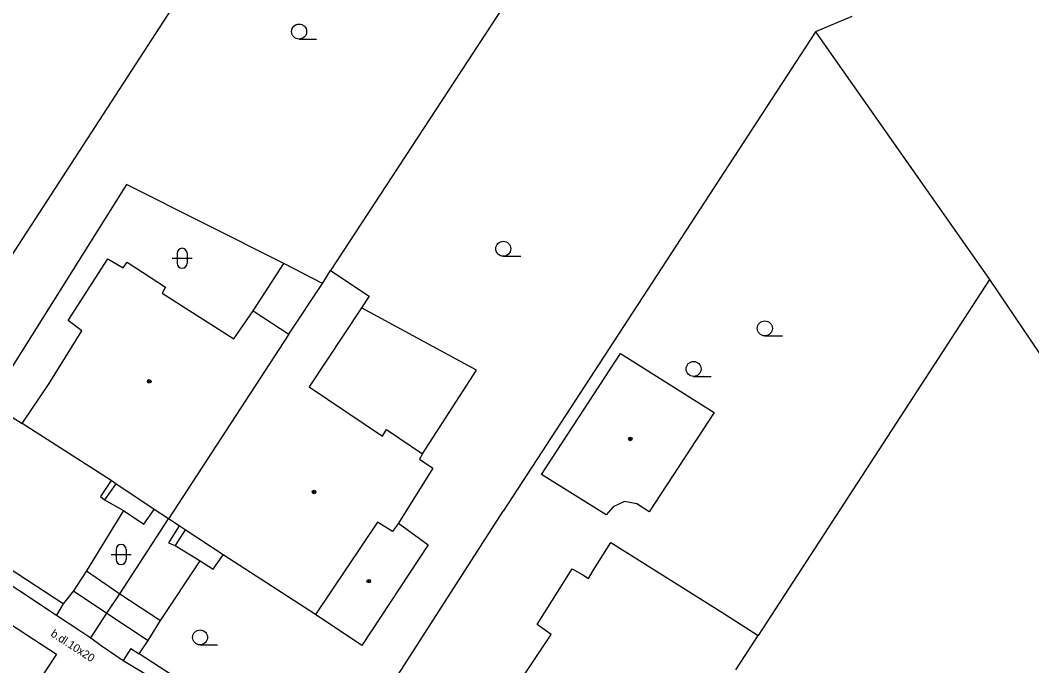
# Model space of a CAD drawing. Extents: x -600309 to -598967, y -1161267 to -1160292.
# Drawn here: x -600001.6 to -599951.1, y -1160380.2 to -1160347.9 of the extents above; entities that cross this region are included whole.
import ezdxf

# ---------------------------------------------------------------- set-up
doc = ezdxf.new("R2010")
doc.units = 0
for name, color, linetype in [('Level 11', 7, 'Continuous'), ('Level 36', 7, 'Continuous'), ('Level 39', 7, 'Continuous'), ('Level 40', 7, 'Continuous'), ('Level 5', 7, 'Continuous'), ('Level 51', 7, 'Continuous'), ('Level 7', 7, 'Continuous'), ('Level 8', 7, 'Continuous')]:
    doc.layers.add(name, color=color, linetype=linetype)

msp = doc.modelspace()

# ---------------------------------------------------------------- linework, layer by layer
at = {"layer": 'Level 11'}
for points in [[(-599999.4699, -1160377.12), (-600009.41, -1160370.61)], [(-599997.07, -1160370.94), (-599997.6, -1160371.74), (-599997.4099, -1160371.9099)], [(-599996.84, -1160371.11), (-599997.4099, -1160371.9099)], [(-599997.4099, -1160371.9099), (-599996.46, -1160372.45)], [(-599996.46, -1160372.45), (-599998.31, -1160375.46)], [(-599996.46, -1160372.45), (-599995.44, -1160373.13), (-599994.93, -1160372.39)], [(-599993.67, -1160373.2199), (-599994.2, -1160374.06), (-599993.88, -1160374.2)], [(-599993.37, -1160373.42), (-599993.88, -1160374.2)], [(-599993.88, -1160374.2), (-599992.63, -1160374.96)], [(-599992.63, -1160374.96), (-599991.98, -1160375.38), (-599991.48, -1160374.67)], [(-600007.58, -1160376.91), (-600006.73, -1160375.61), (-600006.51, -1160375.27), (-600006.43, -1160375.32), (-599999.81, -1160379.63), (-600000.87, -1160381.25)], [(-599994.61, -1160377.94), (-599992.63, -1160374.96)], [(-599998.31, -1160375.46), (-599998.96, -1160376.46)], [(-599998.31, -1160375.46), (-599996.64, -1160376.61)], [(-599998.96, -1160376.46), (-599999.4699, -1160377.12)], [(-599998.96, -1160376.46), (-599997.28, -1160377.58)], [(-599996.64, -1160376.61), (-599994.61, -1160377.94)], [(-599997.28, -1160377.58), (-599995.2199, -1160378.94)], [(-599995.2199, -1160378.94), (-599994.61, -1160377.94)], [(-599995.67, -1160379.62), (-599995.2199, -1160378.94)]]:
    msp.add_lwpolyline(points, dxfattribs=at)
at = {"layer": 'Level 36'}
for p, q in [((-599987.68, -1160348.875), (-599986.805, -1160348.875)), ((-599993.776, -1160359.586), (-599993.776, -1160360.086)), ((-599993.276, -1160359.586), (-599993.276, -1160360.086)), ((-599994.026, -1160359.836), (-599993.026, -1160359.836)), ((-599977.48, -1160359.735), (-599976.605, -1160359.735)), ((-599964.4099, -1160363.715), (-599963.5349, -1160363.715)), ((-599967.9699, -1160365.745), (-599967.0949, -1160365.745)), ((-599997.076, -1160374.646), (-599996.076, -1160374.646)), ((-599996.826, -1160374.396), (-599996.826, -1160374.896)), ((-599996.326, -1160374.396), (-599996.326, -1160374.896)), ((-599992.63, -1160379.165), (-599991.755, -1160379.165))]:
    msp.add_line(p, q, dxfattribs=at)
for centre in [(-599987.6801, -1160348.4999), (-599977.4801, -1160359.3599), (-599964.41, -1160363.3399), (-599967.97, -1160365.3699), (-599992.6301, -1160378.7899)]:
    msp.add_circle(centre, 0.375, dxfattribs=at)
for centre, start, end in [((-599993.5257, -1160359.5863), 0, 180), ((-599993.5257, -1160360.0863), 180, 0), ((-599996.5757, -1160374.3963), 0, 180), ((-599996.5757, -1160374.8963), 180, 0)]:
    msp.add_arc(centre, 0.25, start, end, dxfattribs=at)
at = {"layer": 'Level 39'}
for centre, radius in [((-599995.17, -1160365.99), 0.09), ((-599995.17, -1160365.99), 0.0398), ((-599971.13, -1160368.87), 0.09), ((-599971.13, -1160368.87), 0.0398), ((-599986.93, -1160371.52), 0.09), ((-599986.93, -1160371.52), 0.0398), ((-599984.2, -1160375.98), 0.09), ((-599984.2, -1160375.98), 0.0398)]:
    msp.add_circle(centre, radius, dxfattribs=at)
at = {"layer": 'Level 5'}
for points in [[(-599999.2199, -1160362.94), (-599997.24, -1160359.87)], [(-599997.24, -1160359.87), (-599996.48, -1160360.32)], [(-599996.48, -1160360.32), (-599996.28, -1160360.03)], [(-599996.28, -1160360.03), (-599994.36, -1160361.28)], [(-599986.52, -1160361.09), (-599986.11, -1160360.44)], [(-599986.11, -1160360.44), (-599984.18, -1160361.73)], [(-599988.2, -1160363.63), (-599986.52, -1160361.09)], [(-599994.36, -1160361.28), (-599994.53, -1160361.58)], [(-599994.53, -1160361.58), (-599990.94, -1160363.87)], [(-599984.18, -1160361.73), (-599984.57, -1160362.32)], [(-599990.94, -1160363.87), (-599989.98, -1160362.46)], [(-599989.98, -1160362.46), (-599988.2, -1160363.63)], [(-599984.57, -1160362.32), (-599987.17, -1160366.27)], [(-599998.54, -1160363.4699), (-599999.2199, -1160362.94)], [(-600000.17, -1160366.1), (-599998.54, -1160363.4699)], [(-599988.2, -1160363.63), (-599994.2, -1160372.87)], [(-599975.57, -1160370.64), (-599971.63, -1160364.59)], [(-599971.63, -1160364.59), (-599966.95, -1160367.54)], [(-600001.52, -1160368.09), (-600000.17, -1160366.1)], [(-599987.17, -1160366.27), (-599983.51, -1160368.73)], [(-599966.95, -1160367.54), (-599970.19, -1160372.51)], [(-599997.07, -1160370.94), (-600001.52, -1160368.09)], [(-599983.51, -1160368.73), (-599983.32, -1160368.4)], [(-599983.32, -1160368.4), (-599981.51, -1160369.61)], [(-599981.51, -1160369.61), (-599981.67, -1160369.88)], [(-599981.67, -1160369.88), (-599981, -1160370.33)], [(-599981, -1160370.33), (-599982.7199, -1160373.08)], [(-599972.34, -1160372.67), (-599975.57, -1160370.64)], [(-599996.84, -1160371.11), (-599997.07, -1160370.94)], [(-599994.93, -1160372.39), (-599996.84, -1160371.11)], [(-599971.99, -1160372.26), (-599972.34, -1160372.67)], [(-599971.43, -1160371.99), (-599971.99, -1160372.26)], [(-599970.8, -1160372.12), (-599971.43, -1160371.99)], [(-599970.19, -1160372.51), (-599970.8, -1160372.12)], [(-599994.2, -1160372.87), (-599994.93, -1160372.39)], [(-599993.67, -1160373.2199), (-599994.2, -1160372.87)], [(-599993.37, -1160373.42), (-599993.67, -1160373.2199)], [(-599983.77, -1160373.03), (-599986.86, -1160377.65)], [(-599983.01, -1160373.49), (-599983.77, -1160373.03)], [(-599982.7199, -1160373.08), (-599983.01, -1160373.49)], [(-599982.7199, -1160373.08), (-599981.23, -1160374.17)], [(-599991.48, -1160374.67), (-599993.37, -1160373.42)], [(-599981.23, -1160374.17), (-599984.54, -1160379.2)], [(-599972.98, -1160375.44), (-599972.1, -1160374.04)], [(-599972.1, -1160374.04), (-599966.51, -1160377.56)], [(-599986.86, -1160377.65), (-599991.48, -1160374.67)], [(-599975.78, -1160378.14), (-599974.04, -1160375.37)], [(-599974.04, -1160375.37), (-599973.51, -1160375.67)], [(-599973.51, -1160375.67), (-599973.2199, -1160375.85)], [(-599973.2199, -1160375.85), (-599972.98, -1160375.44)], [(-599984.54, -1160379.2), (-599986.86, -1160377.65)], [(-599966.51, -1160377.56), (-599964.74, -1160378.7)], [(-599975.09, -1160378.65), (-599975.78, -1160378.14)], [(-599978.13, -1160383.2199), (-599975.09, -1160378.65)], [(-599965.86, -1160380.42), (-599964.74, -1160378.7)]]:
    msp.add_lwpolyline(points, dxfattribs=at)
at = {"layer": 'Level 51'}
for points in [[(-599985.02, -1160333.4), (-600005.73, -1160365.35)], [(-599973.4, -1160341.02), (-599986.11, -1160360.44)], [(-599960.06, -1160347.74), (-599961.88, -1160348.52)], [(-599961.88, -1160348.52), (-599977.48, -1160372.48)], [(-599961.88, -1160348.52), (-599953.18, -1160360.9)], [(-599996.3, -1160356.14), (-600003.1599, -1160367.07)], [(-599988.44, -1160360.09), (-599996.3, -1160356.14)], [(-599989.98, -1160362.46), (-599988.44, -1160360.09)], [(-599986.52, -1160361.09), (-599988.44, -1160360.09)], [(-599953.18, -1160360.9), (-599962.98, -1160375.98)], [(-599978.82, -1160365.43), (-599984.57, -1160362.32)], [(-599981.51, -1160369.61), (-599978.82, -1160365.43)], [(-600003.1599, -1160367.07), (-600001.52, -1160368.09)], [(-599962.98, -1160375.98), (-599963.44, -1160376.7)], [(-599963.44, -1160376.7), (-599964.74, -1160378.7)]]:
    msp.add_lwpolyline(points, dxfattribs=at)
at = {"layer": 'Level 7'}
for points in [[(-599953.18, -1160360.9), (-599942.36, -1160376.93)], [(-600009.79, -1160371.16), (-600005.59, -1160373.84), (-600005.51, -1160373.89), (-599999.81, -1160377.68)], [(-599986.07, -1160385.85), (-599977.48, -1160372.48)], [(-599998.08, -1160378.81), (-599997.28, -1160377.58), (-599996.64, -1160376.61), (-599994.2, -1160372.87)], [(-599999.4699, -1160377.12), (-599999.81, -1160377.68)], [(-599998.59, -1160378.48), (-599998.08, -1160378.81), (-599997.57, -1160379.2)], [(-599996.09, -1160379.34), (-599996.47, -1160379.94)], [(-599996.09, -1160379.34), (-599995.67, -1160379.62)], [(-599991.01, -1160382.64), (-599995.67, -1160379.62)], [(-599996.47, -1160379.94), (-599991.36, -1160383.01), (-599991.28, -1160383.06)]]:
    msp.add_lwpolyline(points, dxfattribs=at)
at = {"layer": 'Level 8'}
for points in [[(-599999.81, -1160377.68), (-599998.59, -1160378.48)], [(-599997.57, -1160379.2), (-599996.47, -1160379.94)]]:
    msp.add_lwpolyline(points, dxfattribs=at)

# ---------------------------------------------------------------- texts
at = {"layer": 'Level 40'}
msp.add_text('b.dl.10x20', height=0.4, rotation=326.97395, dxfattribs=at).set_placement((-600000.13, -1160378.7))

doc.saveas('drawing.dxf')
